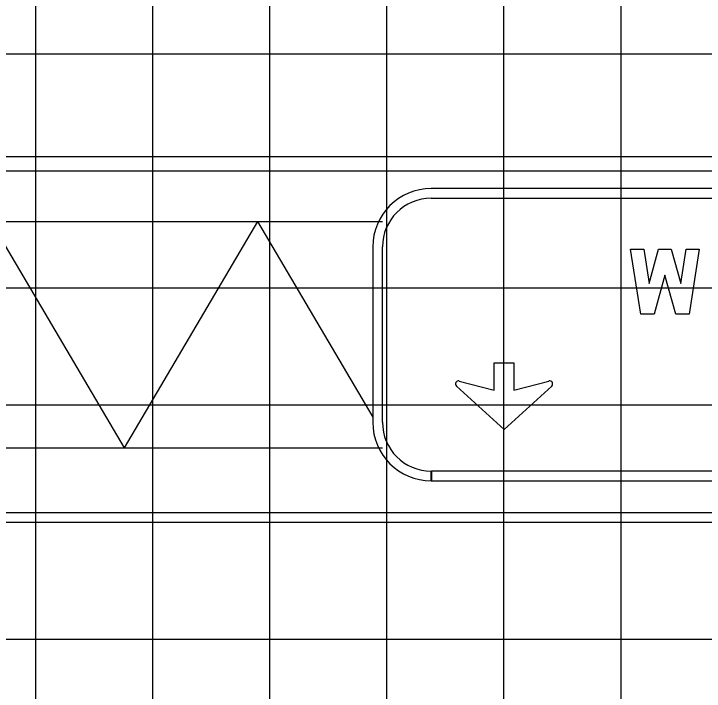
# Model space of a CAD drawing. Extents: x 1797809 to 2198143, y 249608 to 1237864.
# Drawn here: x 2196721.9 to 2196733.69, y 1237204.22 to 1237215.8 of the extents above; entities that cross this region are included whole.
import ezdxf

# ---------------------------------------------------------------- set-up
doc = ezdxf.new("R2010")
doc.units = 0
for name, color, linetype in [('GSBWFILL', 7, 'Continuous'), ('GSCOLORFILL', 7, 'Continuous'), ('GSDIMS', 7, 'Continuous'), ('GSOUTLINE', 7, 'Continuous'), ('GSSHT', 7, 'Continuous')]:
    doc.layers.add(name, color=color, linetype=linetype)

msp = doc.modelspace()

# ---------------------------------------------------------------- linework, layer by layer
at = {"layer": 'GSBWFILL'}
msp.add_lwpolyline([(2196733.021, 1237211.331), (2196732.839, 1237210.666), (2196732.611, 1237210.666), (2196732.434, 1237211.774), (2196732.659, 1237211.774), (2196732.752, 1237211.187), (2196732.913, 1237211.774), (2196733.129, 1237211.774), (2196733.29, 1237211.187), (2196733.384, 1237211.774), (2196733.608, 1237211.774), (2196733.432, 1237210.666), (2196733.204, 1237210.666)], close=True, dxfattribs=at)
for points in [[(2196729.506, 1237209.521), (2196730.104, 1237209.367), (2196730.104, 1237209.833), (2196730.441, 1237209.833), (2196730.441, 1237209.367), (2196731.039, 1237209.521)], [(2196731.086, 1237209.434), (2196730.273, 1237208.693), (2196729.459, 1237209.434)]]:
    msp.add_lwpolyline(points, dxfattribs=at)
for centre, start, end in [((2196729.493, 1237209.472), 75.5925, 227.6952), ((2196731.052, 1237209.472), 312.3048, 104.4075)]:
    msp.add_arc(centre, 0.0511, start, end, dxfattribs=at)
at = {"layer": 'GSCOLORFILL'}
for p, q in [((2196743.514, 1237212.811), (2196729.028, 1237212.811)), ((2196729.028, 1237212.644), (2196743.514, 1237212.644)), ((2196728.029, 1237211.812), (2196728.029, 1237208.815)), ((2196728.196, 1237208.815), (2196728.196, 1237211.812)), ((2196729.028, 1237207.816), (2196729.028, 1237207.982)), ((2196743.514, 1237207.982), (2196729.03, 1237207.982)), ((2196729.03, 1237207.982), (2196729.03, 1237207.816)), ((2196729.03, 1237207.816), (2196743.514, 1237207.816))]:
    msp.add_line(p, q, dxfattribs=at)
msp.add_lwpolyline([(2196733.021, 1237211.331), (2196732.839, 1237210.666), (2196732.611, 1237210.666), (2196732.434, 1237211.774), (2196732.659, 1237211.774), (2196732.752, 1237211.187), (2196732.913, 1237211.774), (2196733.129, 1237211.774), (2196733.29, 1237211.187), (2196733.384, 1237211.774), (2196733.608, 1237211.774), (2196733.432, 1237210.666), (2196733.204, 1237210.666)], close=True, dxfattribs=at)
for points in [[(2196729.506, 1237209.521), (2196730.104, 1237209.367), (2196730.104, 1237209.833), (2196730.441, 1237209.833), (2196730.441, 1237209.367), (2196731.039, 1237209.521)], [(2196731.086, 1237209.434), (2196730.273, 1237208.693), (2196729.459, 1237209.434)]]:
    msp.add_lwpolyline(points, dxfattribs=at)
for centre, radius, start, end in [((2196729.028, 1237211.812), 0.999, 90, 180), ((2196729.028, 1237211.812), 0.833, 90, 180), ((2196729.493, 1237209.472), 0.0511, 75.5925, 227.6952), ((2196731.052, 1237209.472), 0.0511, 312.3048, 104.4075), ((2196729.028, 1237208.815), 0.999, 180, 270), ((2196729.028, 1237208.815), 0.833, 180, 270)]:
    msp.add_arc(centre, radius, start, end, dxfattribs=at)
at = {"layer": 'GSDIMS'}
for p, q in [((2196712.388, 1237213.355), (2196776.162, 1237213.355)), ((2196712.388, 1237212.245), (2196728.196, 1237212.245)), ((2196721.502, 1237212.245), (2196723.78, 1237208.382)), ((2196726.059, 1237212.245), (2196723.78, 1237208.382)), ((2196726.059, 1237212.245), (2196728.029, 1237208.905)), ((2196712.388, 1237208.382), (2196728.196, 1237208.382)), ((2196712.388, 1237207.272), (2196776.162, 1237207.272))]:
    msp.add_line(p, q, dxfattribs=at)
at = {"layer": 'GSOUTLINE'}
msp.add_lwpolyline([(2196733.021, 1237211.331), (2196732.839, 1237210.666), (2196732.611, 1237210.666), (2196732.434, 1237211.774), (2196732.659, 1237211.774), (2196732.752, 1237211.187), (2196732.913, 1237211.774), (2196733.129, 1237211.774), (2196733.29, 1237211.187), (2196733.384, 1237211.774), (2196733.608, 1237211.774), (2196733.432, 1237210.666), (2196733.204, 1237210.666)], close=True, dxfattribs=at)
for points in [[(2196729.506, 1237209.521), (2196730.104, 1237209.367), (2196730.104, 1237209.833), (2196730.441, 1237209.833), (2196730.441, 1237209.367), (2196731.039, 1237209.521)], [(2196731.086, 1237209.434), (2196730.273, 1237208.693), (2196729.459, 1237209.434)]]:
    msp.add_lwpolyline(points, dxfattribs=at)
for centre, start, end in [((2196729.493, 1237209.472), 75.5925, 227.6952), ((2196731.052, 1237209.472), 312.3048, 104.4075)]:
    msp.add_arc(centre, 0.0511, start, end, dxfattribs=at)
at = {"layer": 'GSSHT'}
for p, q in [((2196722.271, 1237163.106), (2196722.271, 1237223.106)), ((2196724.271, 1237163.106), (2196724.271, 1237223.106)), ((2196726.271, 1237163.106), (2196726.271, 1237223.106)), ((2196728.271, 1237163.106), (2196728.271, 1237223.106)), ((2196730.271, 1237163.106), (2196730.271, 1237223.106)), ((2196732.271, 1237163.106), (2196732.271, 1237223.106)), ((2196808.271, 1237215.106), (2196678.271, 1237215.106)), ((2196808.271, 1237213.106), (2196678.271, 1237213.106)), ((2196808.271, 1237211.106), (2196678.271, 1237211.106)), ((2196808.271, 1237209.106), (2196678.271, 1237209.106)), ((2196808.271, 1237207.106), (2196678.271, 1237207.106)), ((2196808.271, 1237205.106), (2196678.271, 1237205.106))]:
    msp.add_line(p, q, dxfattribs=at)

doc.saveas('drawing.dxf')
